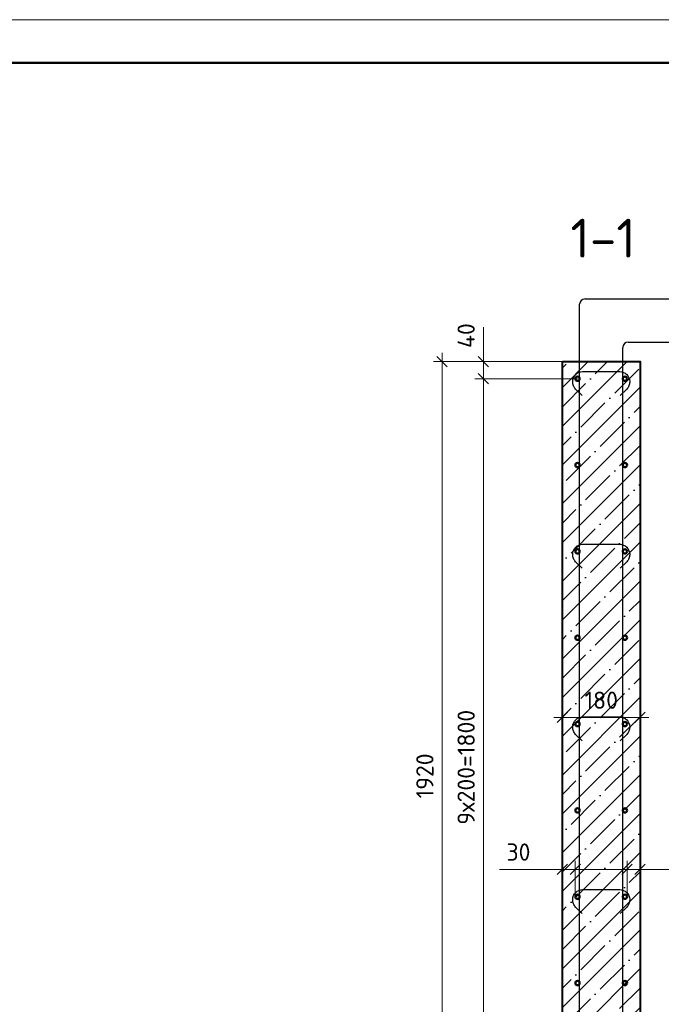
# Model space of a CAD drawing. Header units: millimetres. Extents: x -49773 to 2322955, y -3321 to 58485.
# Tile 528 of 580: x 2071366 to 2078799, y 36820 to 48225. Entities that reach past the tile are written whole.
import ezdxf

# ---------------------------------------------------------------- set-up
doc = ezdxf.new("R2010")
doc.units = ezdxf.units.MM
doc.header["$PDMODE"] = 65
for name, color, linetype, lineweight in [('Standard', 7, 'Continuous', 25), ('Арм.стержн. вертикальными 1', 22, 'Continuous', 35), ('Арм.стержн.горизонт. 1', 180, 'Continuous', 35), ('Основная', 7, 'Continuous', 40), ('СПДС_РАЗМЕРЫ', 152, 'Continuous', 25)]:
    doc.layers.add(name, color=color, linetype=linetype, lineweight=lineweight)
doc.layers.add('Арм.стержн.Стяжки', color=7, linetype='Continuous', lineweight=35, true_color=0x501e0f)
doc.styles.add('ISOCPEUR', font='txt')
doc.dimstyles.new('__________2', dxfattribs={"dimtxt": 250, "dimasz": 200, "dimexe": 0, "dimexo": 0, "dimgap": 100, "dimtad": 1, "dimdec": 0, "dimrnd": 1, "dimzin": 12, "dimdsep": 46, "dimtxsty": 'ISOCPEUR', "dimblk": 'ALL_ML_STRICH', "dimblk1": 'ALL_ML_STRICH', "dimblk2": 'ALL_ML_STRICH', "dimsah": 1, "dimcen": 0, "dimclrd": 7, "dimclre": 7, "dimclrt": 7, "dimadec": 0, "dimazin": 0, "dimtfac": 1, "dimtdec": 0, "dimtmove": 1, "dimatfit": 3, "dimfxl": 0, "dimtzin": 0, "dimlwd": 0, "dimlwe": 13, "dimarcsym": 0})

# ---------------------------------------------------------------- blocks, each defined once
blk = doc.blocks.new('ALL_ML_STRICH')
at = {"color": 0, "linetype": 'ByBlock', "lineweight": -2}
for p, q in [((-1, 0), (0.5, 0)), ((-0.3, -0.3), (0.3, 0.3)), ((0, -0.5), (0, 0.5))]:
    blk.add_line(p, q, dxfattribs=at)
blk = doc.blocks.new('*D235')
at = {"layer": 'Defpoints', "color": 0}
for p in [(2078553, 38383), (2078403, 38065), (2078553, 38054)]:
    blk.add_point(p, dxfattribs=at)
at = {"layer": 'СПДС_РАЗМЕРЫ', "color": 7, "lineweight": 0}
for p, q in [((2078203, 38383), (2078003, 38383)), ((2078403, 38383), (2078553, 38383)), ((2078553, 38383), (2079282, 38383)), ((2078753, 38383), (2078953, 38383))]:
    blk.add_line(p, q, dxfattribs=at)
at = {"layer": 'СПДС_РАЗМЕРЫ', "color": 7, "lineweight": 13}
for p, q in [((2078403, 38065), (2078403, 38383)), ((2078553, 38054), (2078553, 38383))]:
    blk.add_line(p, q, dxfattribs=at)
at = {"layer": 'СПДС_РАЗМЕРЫ', "color": 7, "lineweight": 0, "xscale": 200, "yscale": 200, "zscale": 200}
blk.add_blockref('ALL_ML_STRICH', (2078403, 38383), dxfattribs=at)
at = {"layer": 'СПДС_РАЗМЕРЫ', "color": 7, "lineweight": 0, "xscale": 200, "yscale": 200, "zscale": 200, "rotation": 180}
blk.add_blockref('ALL_ML_STRICH', (2078553, 38383), dxfattribs=at)
at = {"layer": 'СПДС_РАЗМЕРЫ', "color": 7, "insert": (2079062, 38583), "char_height": 200, "attachment_point": 5, "style": 'ISOCPEUR'}
blk.add_mtext('30', dxfattribs=at)
blk = doc.blocks.new('*D236')
at = {"layer": 'Defpoints', "color": 0}
for p in [(2077653, 38383), (2077653, 38054), (2077803, 38065)]:
    blk.add_point(p, dxfattribs=at)
at = {"layer": 'СПДС_РАЗМЕРЫ', "color": 7, "lineweight": 0}
for p, q in [((2077653, 38383), (2076924, 38383)), ((2077453, 38383), (2077253, 38383)), ((2077803, 38383), (2077653, 38383)), ((2078003, 38383), (2078203, 38383))]:
    blk.add_line(p, q, dxfattribs=at)
at = {"layer": 'СПДС_РАЗМЕРЫ', "color": 7, "lineweight": 13}
for p, q in [((2077653, 38054), (2077653, 38383)), ((2077803, 38065), (2077803, 38383))]:
    blk.add_line(p, q, dxfattribs=at)
at = {"layer": 'СПДС_РАЗМЕРЫ', "color": 7, "lineweight": 0, "xscale": 200, "yscale": 200, "zscale": 200}
blk.add_blockref('ALL_ML_STRICH', (2077653, 38383), dxfattribs=at)
at = {"layer": 'СПДС_РАЗМЕРЫ', "color": 7, "lineweight": 0, "xscale": 200, "yscale": 200, "zscale": 200, "rotation": 180}
blk.add_blockref('ALL_ML_STRICH', (2077803, 38383), dxfattribs=at)
at = {"layer": 'СПДС_РАЗМЕРЫ', "color": 7, "insert": (2077144, 38583), "char_height": 200, "attachment_point": 5, "style": 'ISOCPEUR'}
blk.add_mtext('30', dxfattribs=at)
blk = doc.blocks.new('*D237')
at = {"layer": 'Defpoints', "color": 0}
for p in [(2078553, 40142), (2077653, 39824), (2078553, 39824)]:
    blk.add_point(p, dxfattribs=at)
at = {"layer": 'СПДС_РАЗМЕРЫ', "color": 7, "lineweight": 13}
for p, q in [((2077653, 39824), (2077653, 40142)), ((2078553, 39824), (2078553, 40142))]:
    blk.add_line(p, q, dxfattribs=at)
at = {"layer": 'СПДС_РАЗМЕРЫ', "color": 7, "lineweight": 0}
blk.add_line((2077853, 40142), (2078353, 40142), dxfattribs=at)
at = {"layer": 'СПДС_РАЗМЕРЫ', "color": 7, "lineweight": 0, "xscale": 200, "yscale": 200, "zscale": 200, "rotation": 180}
blk.add_blockref('ALL_ML_STRICH', (2077653, 40142), dxfattribs=at)
at = {"layer": 'СПДС_РАЗМЕРЫ', "color": 7, "lineweight": 0, "xscale": 200, "yscale": 200, "zscale": 200}
blk.add_blockref('ALL_ML_STRICH', (2078553, 40142), dxfattribs=at)
at = {"layer": 'СПДС_РАЗМЕРЫ', "color": 7, "insert": (2078103, 40342), "char_height": 200, "attachment_point": 5, "style": 'ISOCPEUR'}
blk.add_mtext('180', dxfattribs=at)
blk = doc.blocks.new('*D248')
at = {"layer": 'Defpoints', "color": 0}
for p in [(2077828, 44065), (2076738, 35065), (2077828, 35065)]:
    blk.add_point(p, dxfattribs=at)
at = {"layer": 'СПДС_РАЗМЕРЫ', "color": 7, "lineweight": 13}
for p, q in [((2077828, 44065), (2076738, 44065)), ((2077828, 35065), (2076738, 35065))]:
    blk.add_line(p, q, dxfattribs=at)
at = {"layer": 'СПДС_РАЗМЕРЫ', "color": 7, "lineweight": 0}
blk.add_line((2076738, 43865), (2076738, 35265), dxfattribs=at)
at = {"layer": 'СПДС_РАЗМЕРЫ', "color": 7, "lineweight": 0, "xscale": 200, "yscale": 200, "zscale": 200}
for p, rotation in [((2076738, 44065), 90), ((2076738, 35065), 270)]:
    blk.add_blockref('ALL_ML_STRICH', p, dxfattribs=dict(at, rotation=rotation))
at = {"layer": 'СПДС_РАЗМЕРЫ', "color": 7, "insert": (2076538, 39565), "char_height": 200, "attachment_point": 5, "rotation": 90, "style": 'ISOCPEUR'}
blk.add_mtext('9х200=1800', dxfattribs=at)
blk = doc.blocks.new('*D249')
at = {"layer": 'Defpoints', "color": 0}
for p in [(2076738, 44265), (2077653, 44265), (2077828, 44065)]:
    blk.add_point(p, dxfattribs=at)
at = {"layer": 'СПДС_РАЗМЕРЫ', "color": 7, "lineweight": 0}
for p, q in [((2076738, 44465), (2076738, 44665)), ((2076738, 44065), (2076738, 44265)), ((2076738, 43865), (2076738, 43665))]:
    blk.add_line(p, q, dxfattribs=at)
at = {"layer": 'СПДС_РАЗМЕРЫ', "color": 7, "lineweight": 13}
for p, q in [((2077653, 44265), (2076738, 44265)), ((2077828, 44065), (2076738, 44065))]:
    blk.add_line(p, q, dxfattribs=at)
at = {"layer": 'СПДС_РАЗМЕРЫ', "color": 7, "lineweight": 0, "xscale": 200, "yscale": 200, "zscale": 200}
for p, rotation in [((2076738, 44265), 270), ((2076738, 44065), 90)]:
    blk.add_blockref('ALL_ML_STRICH', p, dxfattribs=dict(at, rotation=rotation))
at = {"layer": 'СПДС_РАЗМЕРЫ', "color": 7, "insert": (2076538, 44565), "char_height": 200, "attachment_point": 5, "rotation": 90, "style": 'ISOCPEUR'}
blk.add_mtext('40', dxfattribs=at)
blk = doc.blocks.new('*D250')
at = {"layer": 'Defpoints', "color": 0}
for p in [(2076260, 44265), (2077653, 44265), (2077653, 34665)]:
    blk.add_point(p, dxfattribs=at)
at = {"layer": 'СПДС_РАЗМЕРЫ', "color": 7, "lineweight": 13}
for p, q in [((2077653, 44265), (2076260, 44265)), ((2077653, 34665), (2076260, 34665))]:
    blk.add_line(p, q, dxfattribs=at)
at = {"layer": 'СПДС_РАЗМЕРЫ', "color": 7, "lineweight": 0}
blk.add_line((2076260, 34865), (2076260, 44065), dxfattribs=at)
at = {"layer": 'СПДС_РАЗМЕРЫ', "color": 7, "lineweight": 0, "xscale": 200, "yscale": 200, "zscale": 200}
for p, rotation in [((2076260, 44265), 90), ((2076260, 34665), 270)]:
    blk.add_blockref('ALL_ML_STRICH', p, dxfattribs=dict(at, rotation=rotation))
at = {"layer": 'СПДС_РАЗМЕРЫ', "color": 7, "insert": (2076060, 39465), "char_height": 200, "attachment_point": 5, "rotation": 90, "style": 'ISOCPEUR'}
blk.add_mtext('1920', dxfattribs=at)

msp = doc.modelspace()

# ---------------------------------------------------------------- hatches: boundary and pattern name
h = msp.add_hatch()
h.set_pattern_fill('ANSI35', color=254, scale=50)
h.set_pattern_definition([(45, (671052.47, 102493.8), (-224.5064, 224.5064), []), (45, (671276.98, 102493.8), (-224.5064, 224.5064), [396.875, -79.375, 0, -79.375])])
h.paths.add_polyline_path([(2077653.2, 34665.4), (2077653.2, 44265.4), (2078553.2, 44265.4), (2078553.2, 34665.4)])

# ---------------------------------------------------------------- linework, layer by layer
at = {"layer": 'Standard', "color": 7, "linetype": 'Continuous', "lineweight": 13, "transparency": 33554687}
msp.add_lwpolyline([(2039754.9, 6224.7), (2099154.9, 6224.7), (2099154.9, 48224.7), (2039754.9, 48224.7), (2039754.9, 6224.7)], close=True, dxfattribs=at)
at = {"layer": 'Standard', "color": 7, "linetype": 'Continuous', "lineweight": 50, "transparency": 33554687}
msp.add_lwpolyline([(2041754.9, 47724.7), (2098654.9, 47724.7), (2098654.9, 6724.7), (2041754.9, 6724.7), (2041754.9, 47724.7)], close=True, dxfattribs=at)
at = {"layer": 'Арм.стержн. вертикальными 1', "color": 4, "linetype": 'Continuous', "lineweight": 25, "transparency": 33554687}
for p, q in [((2077915.7, 44990.4), (2080853.2, 44990.4)), ((2077853.2, 34665.4), (2077853.2, 44927.9)), ((2078415.7, 44490.4), (2081353.2, 44490.4)), ((2078353.2, 34665.4), (2078353.2, 44427.9))]:
    msp.add_line(p, q, dxfattribs=at)
for centre in [(2077915.7, 44927.9), (2078415.7, 44427.9)]:
    msp.add_arc(centre, 62.5, 90, 180, dxfattribs=at)
at = {"layer": 'Арм.стержн.горизонт. 1', "color": 4, "linetype": 'Continuous', "lineweight": 50, "transparency": 33554687}
for centre in [(2077828.2, 44065.4), (2078378.2, 44065.4), (2077828.2, 43065.4), (2078378.2, 43065.4), (2077828.2, 42065.4), (2078378.2, 42065.4), (2077828.2, 41065.4), (2078378.2, 41065.4), (2077828.2, 40065.4), (2078378.2, 40065.4), (2077828.2, 39065.4), (2078378.2, 39065.4), (2077828.2, 38065.4), (2078378.2, 38065.4), (2077828.2, 37065.4), (2078378.2, 37065.4)]:
    msp.add_circle(centre, 25, dxfattribs=at)
at = {"layer": 'Арм.стержн.Стяжки', "color": 40, "linetype": 'Continuous', "lineweight": 25, "transparency": 33554687}
for points in [[(2077882, 43871.1), (2077806.4, 43946.8), (2077799.1, 43955.1), (2077792.6, 43964.2), (2077786.9, 43973.9), (2077782.2, 43983.9), (2077778.5, 43994.2), (2077775.6, 44005.1), (2077773.8, 44016.2), (2077773.1, 44027.2), (2077773.1, 44035), (2077776, 44056.2), (2077783.2, 44078.1), (2077794.5, 44098.2), (2077808.2, 44114.6), (2077824.7, 44128.4), (2077844.8, 44139.6), (2077866.6, 44146.8), (2077887.8, 44149.8), (2078318.3, 44149.8), (2078339.5, 44146.8), (2078361.4, 44139.6), (2078381.5, 44128.4), (2078397.9, 44114.6), (2078411.7, 44098.2), (2078422.9, 44078.1), (2078430.1, 44056.2), (2078433.1, 44035), (2078433.1, 44027.2), (2078432.3, 44016.2), (2078430.5, 44005.1), (2078427.7, 43994.2), (2078423.9, 43983.9), (2078419.3, 43973.9), (2078413.6, 43964.2), (2078407, 43955.1), (2078399.8, 43946.8), (2078324.1, 43871.1)], [(2077882, 41871.1), (2077806.4, 41946.8), (2077799.1, 41955.1), (2077792.6, 41964.2), (2077786.9, 41973.9), (2077782.2, 41983.9), (2077778.5, 41994.2), (2077775.6, 42005.1), (2077773.8, 42016.2), (2077773.1, 42027.2), (2077773.1, 42035), (2077776, 42056.2), (2077783.2, 42078.1), (2077794.5, 42098.2), (2077808.2, 42114.6), (2077824.7, 42128.4), (2077844.8, 42139.6), (2077866.6, 42146.8), (2077887.8, 42149.8), (2078318.3, 42149.8), (2078339.5, 42146.8), (2078361.4, 42139.6), (2078381.5, 42128.4), (2078397.9, 42114.6), (2078411.7, 42098.2), (2078422.9, 42078.1), (2078430.1, 42056.2), (2078433.1, 42035), (2078433.1, 42027.2), (2078432.3, 42016.2), (2078430.5, 42005.1), (2078427.7, 41994.2), (2078423.9, 41983.9), (2078419.3, 41973.9), (2078413.6, 41964.2), (2078407, 41955.1), (2078399.8, 41946.8), (2078324.1, 41871.1)], [(2077882, 39871.1), (2077806.4, 39946.8), (2077799.1, 39955.1), (2077792.6, 39964.2), (2077786.9, 39973.9), (2077782.2, 39983.9), (2077778.5, 39994.2), (2077775.6, 40005.1), (2077773.8, 40016.2), (2077773.1, 40027.2), (2077773.1, 40035), (2077776, 40056.2), (2077783.2, 40078.1), (2077794.5, 40098.2), (2077808.2, 40114.6), (2077824.7, 40128.4), (2077844.8, 40139.6), (2077866.6, 40146.8), (2077887.8, 40149.8), (2078318.3, 40149.8), (2078339.5, 40146.8), (2078361.4, 40139.6), (2078381.5, 40128.4), (2078397.9, 40114.6), (2078411.7, 40098.2), (2078422.9, 40078.1), (2078430.1, 40056.2), (2078433.1, 40035), (2078433.1, 40027.2), (2078432.3, 40016.2), (2078430.5, 40005.1), (2078427.7, 39994.2), (2078423.9, 39983.9), (2078419.3, 39973.9), (2078413.6, 39964.2), (2078407, 39955.1), (2078399.8, 39946.8), (2078324.1, 39871.1)], [(2077882, 37871.1), (2077806.4, 37946.8), (2077799.1, 37955.1), (2077792.6, 37964.2), (2077786.9, 37973.9), (2077782.2, 37983.9), (2077778.5, 37994.2), (2077775.6, 38005.1), (2077773.8, 38016.2), (2077773.1, 38027.2), (2077773.1, 38035), (2077776, 38056.2), (2077783.2, 38078.1), (2077794.5, 38098.2), (2077808.2, 38114.6), (2077824.7, 38128.4), (2077844.8, 38139.6), (2077866.6, 38146.8), (2077887.8, 38149.8), (2078318.3, 38149.8), (2078339.5, 38146.8), (2078361.4, 38139.6), (2078381.5, 38128.4), (2078397.9, 38114.6), (2078411.7, 38098.2), (2078422.9, 38078.1), (2078430.1, 38056.2), (2078433.1, 38035), (2078433.1, 38027.2), (2078432.3, 38016.2), (2078430.5, 38005.1), (2078427.7, 37994.2), (2078423.9, 37983.9), (2078419.3, 37973.9), (2078413.6, 37964.2), (2078407, 37955.1), (2078399.8, 37946.8), (2078324.1, 37871.1)]]:
    msp.add_lwpolyline(points, dxfattribs=at)
at = {"layer": 'Основная'}
msp.add_lwpolyline([(2077653.2, 44265.4), (2078553.2, 44265.4), (2078553.2, 34665.4), (2077653.2, 34665.4)], close=True, dxfattribs=at)

# ---------------------------------------------------------------- texts
at = {"layer": 'Standard', "color": 7, "linetype": 'Continuous', "lineweight": 13, "transparency": 33554687, "insert": (2078125.4, 45919), "char_height": 450, "width": 9452.493, "attachment_point": 2, "style": 'ISOCPEUR'}
msp.add_mtext('1-1', dxfattribs=at)

# ---------------------------------------------------------------- dimensions: what is measured, and where the dimension line sits
at = {"layer": 'СПДС_РАЗМЕРЫ'}
for base, p1, p2, angle, picture, middle in [((2076738.4, 44265.4), (2077828.2, 44065.4), (2077653.2, 44265.4), 270, '*D249', (2076738.4, 44565.4)), ((2077653.2, 38382.7), (2077803.2, 38065.2), (2077653.2, 38054.1), 180, '*D236', (2077144, 38300.5))]:
    dim = msp.add_linear_dim(base=base, p1=p1, p2=p2, angle=angle, dimstyle='__________2', override={"dimtxt": 200, "dimlfac": 0.2}, dxfattribs=at)
    dim.commit()
    dim.dimension.update_dxf_attribs({"geometry": picture, "text_midpoint": middle, "dimtype": 160})
dim = msp.add_linear_dim(base=(2076260.5, 44265.4), p1=(2077653.2, 34665.4), p2=(2077653.2, 44265.4), angle=90, dimstyle='__________2', override={"dimtxt": 200, "dimlfac": 0.2}, dxfattribs=at)
dim.commit()
dim.dimension.update_dxf_attribs({"geometry": '*D250', "text_midpoint": (2076060.5, 39465.4)})
dim = msp.add_linear_dim(base=(2076738.4, 35065.4), p1=(2077828.2, 44065.4), p2=(2077828.2, 35065.4), angle=90, text='9х200=1800', dimstyle='__________2', override={"dimtxt": 200, "dimlfac": 0.2}, dxfattribs=at)
dim.commit()
dim.dimension.update_dxf_attribs({"geometry": '*D248', "text_midpoint": (2076738.4, 39565.4), "dimtype": 160})
for base, p1, p2, picture, middle in [((2078553.2, 40141.9), (2077653.2, 39824.5), (2078553.2, 39824.5), '*D237', (2078103.2, 40141.9)), ((2078553.2, 38382.7), (2078403.2, 38065.2), (2078553.2, 38054.1), '*D235', (2079062.5, 38300.5))]:
    dim = msp.add_linear_dim(base=base, p1=p1, p2=p2, dimstyle='__________2', override={"dimtxt": 200, "dimlfac": 0.2}, dxfattribs=at)
    dim.commit()
    dim.dimension.update_dxf_attribs({"geometry": picture, "text_midpoint": middle, "dimtype": 160})

doc.saveas('drawing.dxf')
